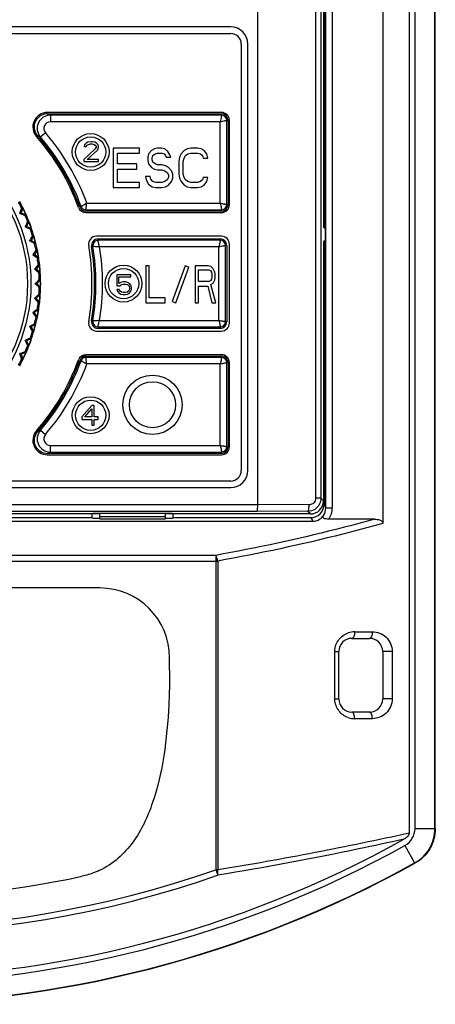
# Model space of a CAD drawing. Header units: millimetres. Extents: x 1117 to 38156, y -1945 to 7303.
# Tile 774 of 831: x 29228 to 29260, y 5699 to 5774. Entities that reach past the tile are written whole.
import ezdxf

# ---------------------------------------------------------------- set-up
doc = ezdxf.new("R2010")
doc.units = ezdxf.units.MM

msp = doc.modelspace()

# ---------------------------------------------------------------- linework, layer by layer
at = {"color": 7, "linetype": 'Continuous'}
for p, q in [((29258.066, 5841.909), (29258.066, 5712.051)), ((29256.078, 5841.756), (29256.078, 5735.586)), ((29258.522, 5712.414), (29258.522, 5841.642)), ((29260.04, 5712.414), (29260.04, 5841.642)), ((29260.066, 5712.398), (29260.066, 5841.663)), ((29246.566, 5737.013), (29246.566, 5821.397)), ((29250.97, 5820.365), (29250.97, 5737.498)), ((29251.372, 5820.365), (29251.372, 5737.496)), ((29251.738, 5736.76), (29251.738, 5820.387)), ((29252.238, 5736.76), (29252.238, 5820.387)), ((29251.566, 5804.053), (29251.566, 5758.053)), ((29251.606, 5804.053), (29251.606, 5758.053)), ((29244.516, 5773.303), (29189.616, 5773.303)), ((29189.616, 5772.803), (29244.516, 5772.803)), ((29245.316, 5772.003), (29245.316, 5739.603)), ((29245.816, 5739.603), (29245.816, 5772.003)), ((29243.816, 5766.803), (29230.571, 5766.803)), ((29230.571, 5766.703), (29243.816, 5766.703)), ((29243.816, 5766.599), (29230.801, 5766.599)), ((29230.801, 5766.599), (29230.801, 5766.099)), ((29243.816, 5766.599), (29243.816, 5766.703)), ((29243.711, 5766.099), (29230.801, 5766.099)), ((29243.711, 5759.908), (29243.711, 5766.099)), ((29244.211, 5766.203), (29244.316, 5766.203)), ((29244.211, 5759.803), (29244.211, 5766.203)), ((29244.316, 5766.203), (29244.316, 5759.803)), ((29244.416, 5759.803), (29244.416, 5766.203)), ((29230.043, 5764.947), (29230.422, 5765.273)), ((29233.409, 5764.35), (29233.377, 5764.222)), ((29233.377, 5764.222), (29233.534, 5764.222)), ((29233.534, 5764.478), (29233.409, 5764.35)), ((29233.659, 5764.542), (29233.534, 5764.478)), ((29233.534, 5764.222), (29233.596, 5764.318)), ((29233.596, 5764.318), (29233.69, 5764.382)), ((29233.877, 5764.573), (29233.659, 5764.542)), ((29233.69, 5764.382), (29233.846, 5764.414)), ((29233.846, 5764.414), (29233.971, 5764.414)), ((29234.002, 5764.573), (29233.877, 5764.573)), ((29233.971, 5764.414), (29234.127, 5764.382)), ((29234.19, 5764.542), (29234.002, 5764.573)), ((29234.127, 5764.382), (29234.221, 5764.318)), ((29234.315, 5764.478), (29234.19, 5764.542)), ((29234.221, 5764.318), (29234.284, 5764.222)), ((29234.284, 5764.159), (29234.221, 5764.031)), ((29234.284, 5764.222), (29234.284, 5764.159)), ((29234.44, 5764.35), (29234.315, 5764.478)), ((29234.471, 5764.222), (29234.44, 5764.35)), ((29234.44, 5764.031), (29234.471, 5764.159)), ((29234.471, 5764.159), (29234.471, 5764.222)), ((29237.591, 5764.103), (29235.566, 5764.103)), ((29235.566, 5764.103), (29235.566, 5761.103)), ((29237.591, 5763.72), (29237.591, 5764.103)), ((29238.941, 5764.103), (29238.716, 5764.04)), ((29239.222, 5764.103), (29238.941, 5764.103)), ((29239.504, 5764.04), (29239.222, 5764.103)), ((29241.472, 5764.103), (29241.191, 5764.04)), ((29241.979, 5764.103), (29241.472, 5764.103)), ((29242.26, 5764.04), (29241.979, 5764.103)), ((29234.221, 5764.031), (29233.346, 5763.233)), ((29233.596, 5763.233), (29234.377, 5763.935)), ((29234.377, 5763.935), (29234.44, 5764.031)), ((29235.904, 5763.72), (29237.591, 5763.72)), ((29235.904, 5762.891), (29235.904, 5763.72)), ((29238.266, 5763.657), (29238.21, 5763.401)), ((29238.21, 5763.401), (29238.21, 5763.146)), ((29238.491, 5763.912), (29238.266, 5763.657)), ((29238.716, 5764.04), (29238.491, 5763.912)), ((29238.547, 5763.337), (29238.604, 5763.529)), ((29238.604, 5763.529), (29238.772, 5763.657)), ((29238.772, 5763.657), (29238.941, 5763.72)), ((29238.941, 5763.72), (29239.279, 5763.72)), ((29239.279, 5763.72), (29239.447, 5763.657)), ((29239.447, 5763.657), (29239.56, 5763.529)), ((29239.729, 5763.848), (29239.504, 5764.04)), ((29239.56, 5763.529), (29239.616, 5763.401)), ((29239.616, 5763.401), (29239.954, 5763.401)), ((29239.897, 5763.593), (29239.729, 5763.848)), ((29239.954, 5763.401), (29239.897, 5763.593)), ((29240.629, 5763.401), (29240.572, 5763.082)), ((29240.741, 5763.657), (29240.629, 5763.401)), ((29240.966, 5763.912), (29240.741, 5763.657)), ((29241.191, 5764.04), (29240.966, 5763.912)), ((29240.966, 5763.337), (29241.079, 5763.529)), ((29241.079, 5763.529), (29241.247, 5763.657)), ((29241.247, 5763.657), (29241.472, 5763.72)), ((29241.472, 5763.72), (29241.979, 5763.72)), ((29241.979, 5763.72), (29242.204, 5763.657)), ((29242.204, 5763.657), (29242.372, 5763.529)), ((29242.485, 5763.912), (29242.26, 5764.04)), ((29242.372, 5763.529), (29242.429, 5763.337)), ((29242.71, 5763.657), (29242.485, 5763.912)), ((29242.766, 5763.337), (29242.71, 5763.657)), ((29233.346, 5763.233), (29233.346, 5763.073)), ((29233.346, 5763.073), (29234.471, 5763.073)), ((29234.471, 5763.233), (29233.596, 5763.233)), ((29234.471, 5763.073), (29234.471, 5763.233)), ((29237.366, 5762.891), (29235.904, 5762.891)), ((29237.366, 5762.508), (29237.366, 5762.891)), ((29238.21, 5763.146), (29238.266, 5762.891)), ((29238.266, 5762.891), (29238.491, 5762.635)), ((29238.491, 5762.635), (29238.716, 5762.508)), ((29238.547, 5763.21), (29238.547, 5763.337)), ((29238.604, 5763.018), (29238.547, 5763.21)), ((29238.772, 5762.891), (29238.604, 5763.018)), ((29238.941, 5762.827), (29238.772, 5762.891)), ((29239.279, 5762.827), (29238.941, 5762.827)), ((29239.56, 5762.763), (29239.279, 5762.827)), ((29239.785, 5762.635), (29239.56, 5762.763)), ((29240.01, 5762.38), (29239.785, 5762.635)), ((29240.572, 5763.082), (29240.572, 5762.125)), ((29240.91, 5763.082), (29240.966, 5763.337)), ((29240.91, 5762.125), (29240.91, 5763.082)), ((29242.429, 5763.337), (29242.766, 5763.337)), ((29235.904, 5762.508), (29237.366, 5762.508)), ((29235.904, 5761.486), (29235.904, 5762.508)), ((29238.379, 5761.933), (29238.041, 5761.933)), ((29238.041, 5761.933), (29238.097, 5761.678)), ((29238.435, 5761.742), (29238.379, 5761.933)), ((29238.716, 5762.508), (29238.941, 5762.444)), ((29238.941, 5762.444), (29239.279, 5762.444)), ((29239.279, 5762.444), (29239.504, 5762.38)), ((29239.504, 5762.38), (29239.672, 5762.252)), ((29239.672, 5762.252), (29239.785, 5762.061)), ((29239.785, 5761.869), (29239.672, 5761.678)), ((29239.785, 5762.061), (29239.785, 5761.869)), ((29240.122, 5762.125), (29240.01, 5762.38)), ((29240.122, 5761.806), (29240.122, 5762.125)), ((29240.572, 5762.125), (29240.629, 5761.806)), ((29240.966, 5761.869), (29240.91, 5762.125)), ((29241.079, 5761.678), (29240.966, 5761.869)), ((29242.429, 5761.869), (29242.372, 5761.678)), ((29242.766, 5761.869), (29242.429, 5761.869)), ((29242.71, 5761.55), (29242.766, 5761.869)), ((29235.566, 5761.103), (29237.591, 5761.103)), ((29237.591, 5761.486), (29235.904, 5761.486)), ((29237.591, 5761.103), (29237.591, 5761.486)), ((29238.097, 5761.678), (29238.266, 5761.359)), ((29238.266, 5761.359), (29238.547, 5761.167)), ((29238.604, 5761.55), (29238.435, 5761.742)), ((29238.547, 5761.167), (29238.829, 5761.103)), ((29238.829, 5761.486), (29238.604, 5761.55)), ((29239.279, 5761.486), (29238.829, 5761.486)), ((29238.829, 5761.103), (29239.279, 5761.103)), ((29239.504, 5761.55), (29239.279, 5761.486)), ((29239.279, 5761.103), (29239.56, 5761.167)), ((29239.672, 5761.678), (29239.504, 5761.55)), ((29239.56, 5761.167), (29239.785, 5761.295)), ((29239.785, 5761.295), (29240.01, 5761.55)), ((29240.01, 5761.55), (29240.122, 5761.806)), ((29240.629, 5761.806), (29240.741, 5761.55)), ((29240.741, 5761.55), (29240.966, 5761.295)), ((29240.966, 5761.295), (29241.191, 5761.167)), ((29241.247, 5761.55), (29241.079, 5761.678)), ((29241.191, 5761.167), (29241.472, 5761.103)), ((29241.472, 5761.486), (29241.247, 5761.55)), ((29241.979, 5761.486), (29241.472, 5761.486)), ((29241.472, 5761.103), (29241.979, 5761.103)), ((29242.204, 5761.55), (29241.979, 5761.486)), ((29241.979, 5761.103), (29242.26, 5761.167)), ((29242.372, 5761.678), (29242.204, 5761.55)), ((29242.26, 5761.167), (29242.485, 5761.295)), ((29242.485, 5761.295), (29242.71, 5761.55)), ((29233.134, 5759.668), (29233.036, 5759.632)), ((29233.58, 5759.908), (29243.711, 5759.908)), ((29244.211, 5759.803), (29244.316, 5759.803)), ((29228.575, 5759.17), (29228.472, 5759.122)), ((29228.719, 5759.566), (29228.575, 5759.17)), ((29228.575, 5759.17), (29228.971, 5759.026)), ((29228.719, 5759.566), (29228.627, 5759.523)), ((29228.879, 5758.983), (29228.971, 5759.026)), ((29233.505, 5759.408), (29243.816, 5759.408)), ((29233.505, 5759.408), (29233.505, 5759.303)), ((29243.816, 5759.303), (29233.505, 5759.303)), ((29233.505, 5759.203), (29243.816, 5759.203)), ((29243.816, 5759.408), (29243.816, 5759.303)), ((29228.999, 5758.146), (29228.892, 5758.108)), ((29229.177, 5758.529), (29228.999, 5758.146)), ((29229.381, 5757.968), (29228.999, 5758.146)), ((29229.177, 5758.529), (29229.081, 5758.494)), ((29229.285, 5757.934), (29229.381, 5757.968)), ((29229.543, 5757.455), (29229.332, 5757.09)), ((29229.543, 5757.455), (29229.445, 5757.429)), ((29243.816, 5757.403), (29234.307, 5757.403)), ((29251.606, 5758.053), (29251.722, 5758.053)), ((29251.692, 5758.053), (29251.692, 5757.053)), ((29229.332, 5757.09), (29229.222, 5757.061)), ((29229.697, 5756.879), (29229.332, 5757.09)), ((29229.599, 5756.853), (29229.697, 5756.879)), ((29234.036, 5756.638), (29233.932, 5756.621)), ((29234.426, 5757.203), (29243.716, 5757.203)), ((29234.426, 5757.099), (29234.426, 5757.203)), ((29243.716, 5757.099), (29234.426, 5757.099)), ((29243.716, 5757.099), (29243.716, 5757.203)), ((29244.111, 5756.703), (29244.216, 5756.703)), ((29244.111, 5750.903), (29244.111, 5756.703)), ((29244.216, 5756.703), (29244.216, 5750.903)), ((29244.416, 5750.803), (29244.416, 5756.803)), ((29251.566, 5757.053), (29251.566, 5737.303)), ((29251.606, 5757.053), (29251.722, 5757.053)), ((29251.606, 5757.053), (29251.606, 5737.024)), ((29229.571, 5756.008), (29229.46, 5755.989)), ((29229.813, 5756.354), (29229.571, 5756.008)), ((29229.917, 5755.767), (29229.571, 5756.008)), ((29229.813, 5756.354), (29229.713, 5756.336)), ((29243.611, 5756.599), (29234.549, 5756.599)), ((29243.611, 5751.008), (29243.611, 5756.599)), ((29229.987, 5755.233), (29229.716, 5754.91)), ((29229.817, 5755.749), (29229.917, 5755.767)), ((29229.987, 5755.233), (29229.886, 5755.224)), ((29238.311, 5755.153), (29238.066, 5755.153)), ((29238.066, 5755.153), (29238.066, 5752.353)), ((29238.311, 5752.711), (29238.311, 5755.153)), ((29241.048, 5755.153), (29240.066, 5752.456)), ((29241.33, 5755.051), (29241.048, 5755.153)), ((29242.803, 5755.153), (29241.823, 5755.153)), ((29241.823, 5755.153), (29241.823, 5752.353)), ((29243.007, 5755.094), (29242.803, 5755.153)), ((29229.716, 5754.91), (29229.603, 5754.9)), ((29230.039, 5754.639), (29229.716, 5754.91)), ((29229.938, 5754.63), (29230.039, 5754.639)), ((29236.919, 5754.473), (29235.856, 5754.473)), ((29235.856, 5754.473), (29235.856, 5753.644)), ((29236.919, 5754.314), (29236.919, 5754.473)), ((29240.348, 5752.353), (29241.33, 5755.051)), ((29242.068, 5754.856), (29242.844, 5754.856)), ((29242.068, 5753.962), (29242.068, 5754.856)), ((29242.844, 5754.856), (29242.966, 5754.796)), ((29242.966, 5754.796), (29243.048, 5754.677)), ((29243.17, 5754.915), (29243.007, 5755.094)), ((29243.048, 5754.677), (29243.089, 5754.498)), ((29243.089, 5754.498), (29243.089, 5754.319)), ((29243.293, 5754.677), (29243.17, 5754.915)), ((29243.334, 5754.498), (29243.293, 5754.677)), ((29243.334, 5754.26), (29243.334, 5754.498)), ((29229.764, 5753.803), (29229.651, 5753.803)), ((29230.063, 5754.102), (29229.764, 5753.803)), ((29230.063, 5753.505), (29229.764, 5753.803)), ((29230.063, 5754.102), (29229.961, 5754.102)), ((29235.856, 5753.644), (29236.075, 5753.644)), ((29236.012, 5754.314), (29236.919, 5754.314)), ((29236.012, 5753.803), (29236.012, 5754.314)), ((29236.169, 5753.899), (29236.012, 5753.803)), ((29236.075, 5753.644), (29236.2, 5753.739)), ((29236.325, 5753.931), (29236.169, 5753.899)), ((29236.2, 5753.739), (29236.325, 5753.771)), ((29236.512, 5753.931), (29236.325, 5753.931)), ((29236.325, 5753.771), (29236.512, 5753.771)), ((29236.669, 5753.899), (29236.512, 5753.931)), ((29236.512, 5753.771), (29236.637, 5753.739)), ((29236.637, 5753.739), (29236.731, 5753.676)), ((29236.825, 5753.803), (29236.669, 5753.899)), ((29236.731, 5753.676), (29236.794, 5753.58)), ((29236.919, 5753.676), (29236.825, 5753.803)), ((29236.981, 5753.516), (29236.919, 5753.676)), ((29242.844, 5753.962), (29242.068, 5753.962)), ((29242.966, 5754.022), (29242.844, 5753.962)), ((29243.048, 5754.141), (29242.966, 5754.022)), ((29243.007, 5753.724), (29243.17, 5753.843)), ((29243.374, 5752.353), (29243.007, 5753.724)), ((29243.089, 5754.319), (29243.048, 5754.141)), ((29243.17, 5753.843), (29243.293, 5754.081)), ((29243.293, 5754.081), (29243.334, 5754.26)), ((29230.039, 5752.968), (29229.716, 5752.697)), ((29230.039, 5752.968), (29229.938, 5752.977)), ((29229.961, 5753.505), (29230.063, 5753.505)), ((29236.044, 5753.356), (29235.856, 5753.356)), ((29235.856, 5753.356), (29235.919, 5753.229)), ((29235.919, 5753.229), (29236.012, 5753.101)), ((29236.012, 5753.101), (29236.169, 5753.005)), ((29236.106, 5753.229), (29236.044, 5753.356)), ((29236.2, 5753.165), (29236.106, 5753.229)), ((29236.169, 5753.005), (29236.325, 5752.973)), ((29236.325, 5753.133), (29236.2, 5753.165)), ((29236.512, 5753.133), (29236.325, 5753.133)), ((29236.325, 5752.973), (29236.512, 5752.973)), ((29236.637, 5753.165), (29236.512, 5753.133)), ((29236.512, 5752.973), (29236.669, 5753.005)), ((29236.731, 5753.229), (29236.637, 5753.165)), ((29236.669, 5753.005), (29236.825, 5753.101)), ((29236.794, 5753.324), (29236.731, 5753.229)), ((29236.794, 5753.58), (29236.825, 5753.484)), ((29236.825, 5753.42), (29236.794, 5753.324)), ((29236.825, 5753.484), (29236.825, 5753.42)), ((29236.825, 5753.101), (29236.919, 5753.229)), ((29236.919, 5753.229), (29236.981, 5753.388)), ((29236.981, 5753.388), (29236.981, 5753.516)), ((29242.068, 5753.604), (29242.762, 5753.604)), ((29242.068, 5752.353), (29242.068, 5753.604)), ((29242.762, 5753.604), (29243.089, 5752.353)), ((29229.716, 5752.697), (29229.603, 5752.707)), ((29229.987, 5752.374), (29229.716, 5752.697)), ((29229.886, 5752.382), (29229.987, 5752.374)), ((29238.066, 5752.353), (29239.536, 5752.353)), ((29239.536, 5752.711), (29238.311, 5752.711)), ((29239.536, 5752.353), (29239.536, 5752.711)), ((29240.066, 5752.456), (29240.348, 5752.353)), ((29241.823, 5752.353), (29242.068, 5752.353)), ((29243.089, 5752.353), (29243.374, 5752.353)), ((29229.571, 5751.598), (29229.46, 5751.618)), ((29229.917, 5751.84), (29229.571, 5751.598)), ((29229.813, 5751.253), (29229.571, 5751.598)), ((29229.917, 5751.84), (29229.817, 5751.858)), ((29229.697, 5750.728), (29229.332, 5750.517)), ((29229.697, 5750.728), (29229.599, 5750.754)), ((29229.713, 5751.271), (29229.813, 5751.253)), ((29234.036, 5750.969), (29233.932, 5750.986)), ((29234.55, 5751.008), (29243.611, 5751.008)), ((29244.111, 5750.903), (29244.216, 5750.903)), ((29229.332, 5750.517), (29229.222, 5750.546)), ((29229.332, 5750.517), (29229.543, 5750.152)), ((29229.445, 5750.178), (29229.543, 5750.152)), ((29234.307, 5750.203), (29243.816, 5750.203)), ((29234.426, 5750.508), (29243.716, 5750.508)), ((29234.426, 5750.508), (29234.426, 5750.403)), ((29243.716, 5750.403), (29234.426, 5750.403)), ((29243.716, 5750.508), (29243.716, 5750.403)), ((29228.999, 5749.46), (29228.892, 5749.499)), ((29229.381, 5749.639), (29228.999, 5749.46)), ((29228.999, 5749.46), (29229.177, 5749.078)), ((29229.381, 5749.639), (29229.285, 5749.673)), ((29228.575, 5748.437), (29228.472, 5748.485)), ((29228.971, 5748.581), (29228.575, 5748.437)), ((29228.575, 5748.437), (29228.719, 5748.041)), ((29228.971, 5748.581), (29228.879, 5748.624)), ((29229.081, 5749.113), (29229.177, 5749.078)), ((29243.816, 5748.403), (29233.505, 5748.403)), ((29228.627, 5748.083), (29228.719, 5748.041)), ((29233.036, 5747.975), (29233.134, 5747.939)), ((29233.505, 5748.303), (29243.816, 5748.303)), ((29233.505, 5748.303), (29233.505, 5748.199)), ((29243.816, 5748.199), (29233.505, 5748.199)), ((29243.711, 5747.699), (29233.58, 5747.699)), ((29243.711, 5741.508), (29243.711, 5747.699)), ((29243.816, 5748.303), (29243.816, 5748.199)), ((29244.316, 5747.803), (29244.211, 5747.803)), ((29244.211, 5741.403), (29244.211, 5747.803)), ((29244.316, 5747.803), (29244.316, 5741.403)), ((29244.416, 5741.403), (29244.416, 5747.803)), ((29233.946, 5744.543), (29233.196, 5743.682)), ((29233.415, 5743.682), (29233.946, 5744.288)), ((29234.134, 5744.543), (29233.946, 5744.543)), ((29233.946, 5744.288), (29233.946, 5743.682)), ((29234.134, 5743.682), (29234.134, 5744.543)), ((29233.196, 5743.682), (29233.196, 5743.49)), ((29233.196, 5743.49), (29233.946, 5743.49)), ((29233.946, 5743.682), (29233.415, 5743.682)), ((29233.946, 5743.49), (29233.946, 5743.043)), ((29234.446, 5743.682), (29234.134, 5743.682)), ((29234.134, 5743.49), (29234.446, 5743.49)), ((29234.134, 5743.043), (29234.134, 5743.49)), ((29234.446, 5743.49), (29234.446, 5743.682)), ((29230.043, 5742.66), (29230.422, 5742.334)), ((29233.946, 5743.043), (29234.134, 5743.043)), ((29243.816, 5740.903), (29230.571, 5740.903)), ((29230.801, 5741.508), (29243.711, 5741.508)), ((29230.801, 5741.008), (29230.801, 5741.508)), ((29230.801, 5741.008), (29243.816, 5741.008)), ((29243.816, 5740.903), (29243.816, 5741.008)), ((29244.316, 5741.403), (29244.211, 5741.403)), ((29230.571, 5740.803), (29243.816, 5740.803)), ((29244.516, 5738.803), (29189.616, 5738.803)), ((29189.616, 5738.303), (29244.516, 5738.303)), ((29251.372, 5737.498), (29250.97, 5737.498)), ((29251.566, 5737.303), (29251.372, 5737.498)), ((29187.566, 5737.013), (29246.566, 5737.013)), ((29187.616, 5736.513), (29246.517, 5736.513)), ((29250.37, 5736.5), (29246.517, 5736.513)), ((29250.468, 5737), (29246.566, 5737.013)), ((29250.566, 5736.303), (29250.37, 5736.5)), ((29251.606, 5737.024), (29251.738, 5736.76)), ((29251.738, 5736.76), (29252.238, 5736.76)), ((29183.388, 5735.747), (29250.745, 5735.747)), ((29234.566, 5736.303), (29199.566, 5736.303)), ((29200.139, 5736.024), (29233.993, 5736.024)), ((29233.993, 5736.024), (29233.993, 5736.303)), ((29233.993, 5736.024), (29234.066, 5735.951)), ((29240.066, 5736.33), (29234.066, 5736.33)), ((29234.066, 5736.303), (29234.066, 5736.33)), ((29234.566, 5735.951), (29234.066, 5735.951)), ((29234.566, 5735.928), (29234.566, 5736.33)), ((29234.566, 5736.103), (29239.566, 5736.103)), ((29234.566, 5735.928), (29239.566, 5735.928)), ((29239.566, 5735.928), (29239.566, 5736.33)), ((29250.566, 5736.303), (29239.566, 5736.303)), ((29240.066, 5735.951), (29239.566, 5735.951)), ((29240.066, 5736.303), (29240.066, 5736.33)), ((29240.139, 5736.024), (29240.066, 5735.951)), ((29240.139, 5736.024), (29240.139, 5736.303)), ((29240.139, 5736.024), (29250.606, 5736.024)), ((29250.606, 5736.024), (29250.745, 5735.747)), ((29255.447, 5735.903), (29251.969, 5735.903)), ((29190.604, 5732.728), (29243.528, 5732.728)), ((29243.377, 5733.161), (29190.754, 5733.161)), ((29243.38, 5733.161), (29243.38, 5709.268)), ((29243.528, 5732.728), (29243.528, 5709.273)), ((29234.566, 5730.68), (29199.566, 5730.68)), ((29253.73, 5726.853), (29255.066, 5726.853)), ((29253.938, 5727.353), (29255.281, 5727.353)), ((29239.866, 5724.427), (29239.866, 5725.38)), ((29252.429, 5725.853), (29252.73, 5725.853)), ((29252.429, 5722.253), (29252.429, 5725.853)), ((29252.73, 5722.253), (29252.73, 5725.853)), ((29256.789, 5725.853), (29256.066, 5725.853)), ((29256.066, 5725.853), (29256.066, 5722.253)), ((29256.789, 5725.853), (29256.789, 5722.253)), ((29252.429, 5722.253), (29252.73, 5722.253)), ((29256.789, 5722.253), (29256.066, 5722.253)), ((29255.066, 5721.253), (29253.73, 5721.253)), ((29255.281, 5720.753), (29253.938, 5720.753)), ((29258.522, 5712.414), (29260.04, 5712.414)), ((29260.04, 5712.414), (29260.066, 5712.398)), ((29257.759, 5711.117), (29258.494, 5709.79)), ((29258.494, 5709.79), (29258.521, 5709.775)), ((29243.528, 5709.272), (29243.38, 5709.272)), ((29243.38, 5709.272), (29243.522, 5708.864))]:
    msp.add_line(p, q, dxfattribs=at)
for centre, radius in [((29217.066, 5753.803), 12.258), ((29217.066, 5753.803), 12), ((29233.866, 5763.803), 1.4), ((29233.866, 5763.803), 1.15), ((29236.366, 5753.803), 1.4), ((29236.366, 5753.803), 1.15), ((29238.566, 5744.603), 2.25), ((29238.566, 5744.603), 1.75), ((29233.866, 5743.803), 1.4), ((29233.866, 5743.803), 1.15)]:
    msp.add_circle(centre, radius, dxfattribs=at)
for centre, radius, start, end in [((29244.516, 5772.003), 1.3, 0, 90), ((29244.516, 5772.003), 0.8, 0, 90), ((29230.571, 5765.703), 1.1, 90, 221.38467), ((29230.571, 5765.704), 1, 89.97331, 221.41243), ((29230.802, 5765.599), 1, 90.01817, 220.63675), ((29214.186, 5730.427), 39.805, 65.32792, 65.69211), ((29243.816, 5766.203), 0.6, 0, 90), ((29243.816, 5766.203), 0.5, 0, 90), ((29243.816, 5766.203), 0.395, 0, 90), ((29230.801, 5765.599), 0.5, 89.97969, 220.66797), ((29217.066, 5753.803), 16.9, 20.05104, 41.38467), ((29214.793, 5729.735), 38.372, 66.58395, 66.94449), ((29217.066, 5753.803), 17, 20.05104, 41.38574), ((29217.066, 5753.803), 17.105, 20.05104, 40.65494), ((29217.066, 5753.803), 17.605, 20.28862, 40.65526), ((29217.066, 5753.803), 12.898, 26.32497, 28.67503), ((29217.066, 5753.803), 13, 21.31473, 28.68527), ((29233.505, 5759.803), 0.5, 200.05104, 270), ((29233.505, 5759.803), 0.395, 200.05104, 270), ((29243.816, 5759.803), 0.6, 270, 0), ((29243.816, 5759.803), 0.5, 270, 0), ((29243.816, 5759.803), 0.395, 270, 0), ((29217.066, 5753.803), 12.983, 23.67957, 26.31933), ((29217.066, 5753.803), 12.898, 21.32497, 23.67503), ((29233.505, 5759.803), 0.6, 200.05104, 270), ((29217.066, 5753.803), 12.983, 18.69834, 21.15769), ((29217.066, 5753.803), 13, 18.6934, 21.30985), ((29217.066, 5753.803), 12.898, 16.32497, 18.67503), ((29217.066, 5753.803), 13, 11.31473, 18.68527), ((29217.066, 5753.803), 12.983, 13.67894, 16.32304), ((29234.307, 5756.803), 0.6, 90, 189.87089), ((29243.816, 5756.803), 0.6, 0, 90), ((29217.066, 5753.803), 12.898, 11.32497, 13.67503), ((29217.066, 5753.803), 16.9, 350.12911, 9.87089), ((29234.426, 5756.703), 0.5, 90, 189.48403), ((29217.066, 5753.803), 17.1, 350.51597, 9.48403), ((29234.426, 5756.703), 0.395, 90, 189.48403), ((29217.066, 5753.803), 17.205, 350.51597, 9.48403), ((29243.716, 5756.703), 0.5, 0, 90), ((29243.716, 5756.703), 0.395, 0, 90), ((29217.066, 5753.803), 12.983, 8.69778, 11.15441), ((29217.066, 5753.803), 13, 8.69284, 11.30762), ((29217.066, 5753.803), 17.705, 350.91673, 9.08389), ((29217.066, 5753.803), 12.898, 6.32497, 8.67503), ((29217.066, 5753.803), 13, 3.70072, 8.68527), ((29217.066, 5753.803), 12.983, 3.69895, 6.33198), ((29217.066, 5753.803), 12.898, 1.32497, 3.67503), ((29217.066, 5753.803), 13, 356.31473, 3.68527), ((29217.066, 5753.803), 12.983, 358.6827, 1.16825), ((29217.066, 5753.803), 13, 351.31473, 356.29927), ((29217.066, 5753.803), 12.898, 356.32497, 358.67503), ((29217.066, 5753.803), 12.983, 353.66801, 356.30104), ((29217.066, 5753.803), 12.898, 351.32497, 353.67503), ((29217.066, 5753.803), 12.983, 348.69733, 351.15489), ((29217.066, 5753.803), 13, 348.69237, 351.30716), ((29217.066, 5753.803), 13, 341.31473, 348.68527), ((29217.066, 5753.803), 12.983, 343.67695, 346.32105), ((29217.066, 5753.803), 12.898, 346.32497, 348.67503), ((29234.307, 5750.803), 0.6, 170.12911, 270), ((29234.426, 5750.903), 0.5, 170.51597, 270), ((29234.426, 5750.903), 0.395, 170.51597, 270), ((29243.716, 5750.903), 0.5, 270, 0), ((29243.716, 5750.903), 0.395, 270, 0), ((29243.816, 5750.803), 0.6, 270, 0), ((29217.066, 5753.803), 12.898, 341.32497, 343.67503), ((29217.066, 5753.803), 12.983, 338.69509, 341.15307), ((29217.066, 5753.803), 13, 338.69014, 341.30659), ((29217.066, 5753.803), 13, 331.31473, 338.68527), ((29217.066, 5753.803), 12.983, 333.68066, 336.32043), ((29217.066, 5753.803), 12.898, 336.32497, 338.67503), ((29233.505, 5747.803), 0.6, 90, 159.94896), ((29243.816, 5747.803), 0.6, 0, 90), ((29217.066, 5753.803), 12.898, 331.32497, 333.67503), ((29217.066, 5753.803), 16.9, 318.61533, 339.94896), ((29217.066, 5753.803), 17, 318.61426, 339.94896), ((29217.066, 5753.803), 17.105, 319.34505, 339.94896), ((29217.066, 5753.803), 17.605, 319.34471, 339.71151), ((29233.505, 5747.803), 0.5, 90, 159.94896), ((29233.505, 5747.803), 0.395, 90, 159.94896), ((29243.816, 5747.803), 0.5, 0, 90), ((29243.816, 5747.803), 0.395, 0, 90), ((29230.571, 5741.903), 1.1, 138.61533, 270), ((29230.571, 5741.903), 1, 138.58757, 270.02669), ((29230.802, 5742.008), 1, 139.36325, 269.98183), ((29214.737, 5778.004), 38.516, 293.05583, 293.41503), ((29230.801, 5742.008), 0.5, 139.33291, 270.0204), ((29214.268, 5776.998), 39.606, 294.30722, 294.67324), ((29243.816, 5741.403), 0.6, 270, 0), ((29243.816, 5741.403), 0.5, 270, 0), ((29243.816, 5741.403), 0.395, 270, 0), ((29244.516, 5739.603), 1.3, 270, 0), ((29244.516, 5739.603), 0.8, 270, 0), ((29250.737, 5736.76), 1.5, 325.17481, 359.99806), ((29234.566, 5725.38), 5.3, 0, 90), ((29253.73, 5725.853), 1, 90, 180), ((29253.939, 5725.825), 1.528, 90.07434, 108.85741), ((29255.066, 5725.853), 1, 0, 90), ((29253.895, 5725.853), 1.466, 178.23131, 179.98421), ((29253.898, 5722.254), 1.469, 180.00954, 181.74698), ((29253.73, 5722.253), 1, 180, 270), ((29255.066, 5722.253), 1, 270, 0), ((29253.939, 5722.28), 1.527, 251.08088, 269.9323), ((29217.066, 5784.556), 83.959, 241.00902, 298.99098), ((29217.066, 5784.556), 83.503, 240.90464, 299.09536), ((29217.066, 5784.556), 85.503, 240.9983, 299.0017), ((29217.066, 5784.556), 85.477, 241.00902, 298.99098), ((29217.066, 5784.556), 80.183, 250.73347, 289.26365), ((29217.066, 5784.556), 79.75, 250.73516, 289.26463), ((29217.066, 5784.556), 77.477, 257.98255, 282.01745)]:
    msp.add_arc(centre, radius, start, end, dxfattribs=at)
for centre, major_axis, ratio, start_param, end_param in [((29250.566, 5737.304), (-0.707, 0.707), 0.999695, 2.356347, 3.926839), ((29250.606, 5737.024), (0.447, -0.895), 0.99981, 5.819644, 7.390288), ((29250.566, 5737.304), (0.707, -0.707), 0.999695, -0.157039, 0.471129), ((29250.566, 5737.304), (0.707, -0.707), 0.999695, -0.785246, -0.471129)]:
    msp.add_ellipse(centre, major_axis=major_axis, ratio=ratio, start_param=start_param, end_param=end_param, dxfattribs=at)
for points, knots in [([(29243.816, 5766.599), (29243.816, 5766.595), (29243.814, 5766.581), (29243.81, 5766.551), (29243.802, 5766.504), (29243.791, 5766.442), (29243.777, 5766.367), (29243.752, 5766.251), (29243.73, 5766.16), (29243.711, 5766.099)], [0, 0, 0, 0, 0.022317, 0.081844, 0.176208, 0.301587, 0.452932, 0.624181, 1, 1, 1, 1]), ([(29243.711, 5766.099), (29243.773, 5766.117), (29243.889, 5766.145), (29244.026, 5766.173), (29244.117, 5766.189), (29244.164, 5766.197), (29244.194, 5766.201), (29244.207, 5766.203), (29244.211, 5766.203)], [0, 0, 0, 0, 0.375828, 0.698411, 0.823801, 0.918165, 0.977677, 1, 1, 1, 1]), ([(29233.579, 5759.908), (29233.525, 5759.875), (29233.422, 5759.816), (29233.3, 5759.75), (29233.219, 5759.709), (29233.177, 5759.688), (29233.15, 5759.676), (29233.138, 5759.669), (29233.134, 5759.668)], [0, 0, 0, 0, 0.377312, 0.699761, 0.824674, 0.91856, 0.977761, 1, 1, 1, 1]), ([(29233.505, 5759.408), (29233.505, 5759.412), (29233.507, 5759.426), (29233.51, 5759.455), (29233.515, 5759.502), (29233.526, 5759.592), (29233.546, 5759.73), (29233.566, 5759.846), (29233.579, 5759.908)], [0, 0, 0, 0, 0.02224, 0.081451, 0.175349, 0.300268, 0.622712, 1, 1, 1, 1]), ([(29243.711, 5759.908), (29243.73, 5759.847), (29243.758, 5759.731), (29243.786, 5759.594), (29243.802, 5759.503), (29243.81, 5759.456), (29243.814, 5759.426), (29243.816, 5759.412), (29243.816, 5759.408)], [0, 0, 0, 0, 0.375828, 0.698411, 0.823801, 0.918165, 0.977677, 1, 1, 1, 1]), ([(29244.211, 5759.803), (29244.207, 5759.803), (29244.194, 5759.806), (29244.164, 5759.81), (29244.117, 5759.818), (29244.055, 5759.828), (29243.98, 5759.843), (29243.863, 5759.868), (29243.773, 5759.89), (29243.711, 5759.908)], [0, 0, 0, 0, 0.022317, 0.081844, 0.176208, 0.301587, 0.452932, 0.624181, 1, 1, 1, 1]), ([(29228.472, 5759.122), (29228.482, 5759.149), (29228.501, 5759.201), (29228.529, 5759.275), (29228.555, 5759.343), (29228.577, 5759.402), (29228.594, 5759.445), (29228.605, 5759.473), (29228.612, 5759.49), (29228.618, 5759.504), (29228.622, 5759.514), (29228.625, 5759.52), (29228.626, 5759.523), (29228.627, 5759.523)], [0, 0, 0, 0, 0.199481, 0.385367, 0.554329, 0.702459, 0.82537, 0.875938, 0.918501, 0.952563, 0.977679, 0.993532, 1, 1, 1, 1]), ([(29228.879, 5758.983), (29228.878, 5758.982), (29228.875, 5758.984), (29228.868, 5758.985), (29228.858, 5758.988), (29228.844, 5758.993), (29228.827, 5758.998), (29228.797, 5759.008), (29228.754, 5759.023), (29228.694, 5759.044), (29228.626, 5759.068), (29228.551, 5759.094), (29228.499, 5759.113), (29228.472, 5759.122)], [0, 0, 0, 0, 0.006467, 0.022314, 0.047417, 0.081484, 0.124046, 0.174615, 0.297555, 0.445709, 0.614672, 0.800566, 1, 1, 1, 1]), ([(29228.892, 5758.108), (29228.904, 5758.134), (29228.928, 5758.183), (29228.963, 5758.255), (29228.994, 5758.32), (29229.021, 5758.377), (29229.042, 5758.418), (29229.056, 5758.446), (29229.064, 5758.462), (29229.071, 5758.475), (29229.075, 5758.485), (29229.079, 5758.49), (29229.081, 5758.494), (29229.081, 5758.494)], [0, 0, 0, 0, 0.199481, 0.385367, 0.554329, 0.702459, 0.82537, 0.875938, 0.918501, 0.952563, 0.977679, 0.993532, 1, 1, 1, 1]), ([(29229.285, 5757.934), (29229.285, 5757.933), (29229.281, 5757.935), (29229.275, 5757.937), (29229.265, 5757.941), (29229.252, 5757.946), (29229.235, 5757.954), (29229.206, 5757.966), (29229.164, 5757.985), (29229.107, 5758.01), (29229.041, 5758.04), (29228.968, 5758.073), (29228.918, 5758.096), (29228.892, 5758.108)], [0, 0, 0, 0, 0.006467, 0.022314, 0.047417, 0.081484, 0.124046, 0.174615, 0.297555, 0.445709, 0.614672, 0.800566, 1, 1, 1, 1]), ([(29229.222, 5757.061), (29229.237, 5757.085), (29229.265, 5757.133), (29229.305, 5757.201), (29229.342, 5757.263), (29229.375, 5757.318), (29229.398, 5757.357), (29229.415, 5757.383), (29229.424, 5757.399), (29229.432, 5757.411), (29229.438, 5757.421), (29229.442, 5757.426), (29229.444, 5757.429), (29229.445, 5757.429)], [0, 0, 0, 0, 0.199481, 0.385367, 0.554329, 0.702459, 0.82537, 0.875938, 0.918501, 0.952563, 0.977679, 0.993532, 1, 1, 1, 1]), ([(29229.599, 5756.853), (29229.598, 5756.853), (29229.595, 5756.854), (29229.589, 5756.857), (29229.579, 5756.862), (29229.566, 5756.869), (29229.55, 5756.877), (29229.523, 5756.892), (29229.483, 5756.914), (29229.427, 5756.945), (29229.365, 5756.98), (29229.295, 5757.019), (29229.247, 5757.047), (29229.222, 5757.061)], [0, 0, 0, 0, 0.006467, 0.022314, 0.047417, 0.081484, 0.124046, 0.174615, 0.297555, 0.445709, 0.614672, 0.800566, 1, 1, 1, 1]), ([(29234.036, 5756.638), (29234.04, 5756.639), (29234.054, 5756.638), (29234.084, 5756.639), (29234.132, 5756.638), (29234.196, 5756.635), (29234.273, 5756.631), (29234.392, 5756.621), (29234.486, 5756.61), (29234.549, 5756.599)], [0, 0, 0, 0, 0.022378, 0.082099, 0.176784, 0.302499, 0.454031, 0.625197, 1, 1, 1, 1]), ([(29234.549, 5756.599), (29234.528, 5756.66), (29234.502, 5756.75), (29234.472, 5756.866), (29234.455, 5756.941), (29234.442, 5757.004), (29234.433, 5757.051), (29234.429, 5757.081), (29234.426, 5757.095), (29234.426, 5757.099)], [0, 0, 0, 0, 0.374733, 0.54588, 0.697414, 0.823133, 0.917847, 0.977626, 1, 1, 1, 1]), ([(29243.716, 5757.099), (29243.716, 5757.095), (29243.714, 5757.081), (29243.71, 5757.051), (29243.702, 5757.004), (29243.691, 5756.942), (29243.677, 5756.867), (29243.652, 5756.751), (29243.63, 5756.66), (29243.611, 5756.599)], [0, 0, 0, 0, 0.022317, 0.081844, 0.176208, 0.301587, 0.452932, 0.624181, 1, 1, 1, 1]), ([(29243.611, 5756.599), (29243.673, 5756.617), (29243.789, 5756.645), (29243.926, 5756.673), (29244.017, 5756.689), (29244.064, 5756.697), (29244.094, 5756.701), (29244.107, 5756.703), (29244.111, 5756.703)], [0, 0, 0, 0, 0.375828, 0.698411, 0.823801, 0.918165, 0.977677, 1, 1, 1, 1]), ([(29229.46, 5755.989), (29229.477, 5756.012), (29229.509, 5756.057), (29229.555, 5756.122), (29229.597, 5756.18), (29229.634, 5756.231), (29229.661, 5756.269), (29229.68, 5756.294), (29229.691, 5756.308), (29229.699, 5756.32), (29229.706, 5756.328), (29229.71, 5756.333), (29229.712, 5756.336), (29229.713, 5756.336)], [0, 0, 0, 0, 0.199481, 0.385367, 0.554329, 0.702459, 0.82537, 0.875938, 0.918501, 0.952563, 0.977679, 0.993532, 1, 1, 1, 1]), ([(29229.817, 5755.749), (29229.816, 5755.749), (29229.813, 5755.751), (29229.807, 5755.754), (29229.798, 5755.76), (29229.786, 5755.767), (29229.771, 5755.778), (29229.745, 5755.795), (29229.706, 5755.82), (29229.654, 5755.856), (29229.595, 5755.896), (29229.529, 5755.941), (29229.484, 5755.973), (29229.46, 5755.989)], [0, 0, 0, 0, 0.006467, 0.022314, 0.047417, 0.081484, 0.124046, 0.174615, 0.297555, 0.445709, 0.614672, 0.800566, 1, 1, 1, 1]), ([(29229.603, 5754.9), (29229.622, 5754.922), (29229.658, 5754.964), (29229.709, 5755.024), (29229.756, 5755.079), (29229.798, 5755.127), (29229.828, 5755.162), (29229.849, 5755.185), (29229.861, 5755.198), (29229.871, 5755.209), (29229.878, 5755.217), (29229.883, 5755.221), (29229.885, 5755.224), (29229.886, 5755.224)], [0, 0, 0, 0, 0.199481, 0.385367, 0.554329, 0.702459, 0.82537, 0.875938, 0.918501, 0.952563, 0.977679, 0.993532, 1, 1, 1, 1]), ([(29229.938, 5754.63), (29229.937, 5754.63), (29229.934, 5754.633), (29229.929, 5754.636), (29229.92, 5754.643), (29229.909, 5754.651), (29229.894, 5754.663), (29229.87, 5754.682), (29229.834, 5754.711), (29229.785, 5754.751), (29229.729, 5754.796), (29229.668, 5754.847), (29229.625, 5754.882), (29229.603, 5754.9)], [0, 0, 0, 0, 0.006467, 0.022314, 0.047417, 0.081484, 0.124046, 0.174615, 0.297555, 0.445709, 0.614672, 0.800566, 1, 1, 1, 1]), ([(29229.651, 5753.803), (29229.672, 5753.824), (29229.711, 5753.862), (29229.768, 5753.918), (29229.819, 5753.968), (29229.865, 5754.012), (29229.898, 5754.044), (29229.92, 5754.065), (29229.934, 5754.078), (29229.944, 5754.088), (29229.952, 5754.095), (29229.958, 5754.099), (29229.96, 5754.102), (29229.961, 5754.102)], [0, 0, 0, 0, 0.199481, 0.385367, 0.554329, 0.702459, 0.82537, 0.875938, 0.918501, 0.952563, 0.977679, 0.993532, 1, 1, 1, 1]), ([(29229.961, 5753.505), (29229.96, 5753.505), (29229.958, 5753.508), (29229.952, 5753.512), (29229.944, 5753.519), (29229.934, 5753.529), (29229.92, 5753.541), (29229.898, 5753.563), (29229.865, 5753.595), (29229.819, 5753.639), (29229.768, 5753.689), (29229.711, 5753.745), (29229.672, 5753.783), (29229.651, 5753.803)], [0, 0, 0, 0, 0.006467, 0.022314, 0.047417, 0.081484, 0.124046, 0.174615, 0.297555, 0.445709, 0.614672, 0.800566, 1, 1, 1, 1]), ([(29229.603, 5752.707), (29229.625, 5752.725), (29229.668, 5752.76), (29229.729, 5752.81), (29229.785, 5752.856), (29229.834, 5752.896), (29229.87, 5752.925), (29229.894, 5752.944), (29229.909, 5752.955), (29229.92, 5752.964), (29229.929, 5752.971), (29229.934, 5752.974), (29229.937, 5752.977), (29229.938, 5752.977)], [0, 0, 0, 0, 0.199481, 0.385367, 0.554329, 0.702459, 0.82537, 0.875938, 0.918501, 0.952563, 0.977679, 0.993532, 1, 1, 1, 1]), ([(29229.886, 5752.382), (29229.885, 5752.383), (29229.883, 5752.385), (29229.878, 5752.39), (29229.871, 5752.398), (29229.861, 5752.408), (29229.849, 5752.422), (29229.828, 5752.445), (29229.798, 5752.48), (29229.756, 5752.528), (29229.709, 5752.582), (29229.658, 5752.643), (29229.622, 5752.685), (29229.603, 5752.707)], [0, 0, 0, 0, 0.006467, 0.022314, 0.047417, 0.081484, 0.124046, 0.174615, 0.297555, 0.445709, 0.614672, 0.800566, 1, 1, 1, 1]), ([(29229.46, 5751.618), (29229.484, 5751.634), (29229.529, 5751.666), (29229.595, 5751.711), (29229.654, 5751.751), (29229.706, 5751.787), (29229.745, 5751.812), (29229.771, 5751.829), (29229.786, 5751.839), (29229.798, 5751.847), (29229.807, 5751.853), (29229.813, 5751.856), (29229.816, 5751.858), (29229.817, 5751.858)], [0, 0, 0, 0, 0.199481, 0.385367, 0.554329, 0.702459, 0.82537, 0.875938, 0.918501, 0.952563, 0.977679, 0.993532, 1, 1, 1, 1]), ([(29229.713, 5751.271), (29229.712, 5751.271), (29229.71, 5751.274), (29229.706, 5751.278), (29229.699, 5751.287), (29229.691, 5751.299), (29229.68, 5751.313), (29229.661, 5751.338), (29229.634, 5751.375), (29229.597, 5751.427), (29229.555, 5751.485), (29229.509, 5751.55), (29229.477, 5751.595), (29229.46, 5751.618)], [0, 0, 0, 0, 0.006467, 0.022314, 0.047417, 0.081484, 0.124046, 0.174615, 0.297555, 0.445709, 0.614672, 0.800566, 1, 1, 1, 1]), ([(29229.222, 5750.546), (29229.247, 5750.56), (29229.295, 5750.588), (29229.365, 5750.627), (29229.427, 5750.662), (29229.483, 5750.693), (29229.523, 5750.715), (29229.55, 5750.73), (29229.566, 5750.738), (29229.579, 5750.745), (29229.589, 5750.75), (29229.595, 5750.752), (29229.598, 5750.754), (29229.599, 5750.754)], [0, 0, 0, 0, 0.199481, 0.385367, 0.554329, 0.702459, 0.82537, 0.875938, 0.918501, 0.952563, 0.977679, 0.993532, 1, 1, 1, 1]), ([(29234.549, 5751.008), (29234.486, 5750.997), (29234.392, 5750.986), (29234.273, 5750.976), (29234.196, 5750.971), (29234.132, 5750.969), (29234.084, 5750.968), (29234.054, 5750.969), (29234.04, 5750.968), (29234.036, 5750.969)], [0, 0, 0, 0, 0.374803, 0.545969, 0.697501, 0.823216, 0.917901, 0.977622, 1, 1, 1, 1]), ([(29234.426, 5750.508), (29234.426, 5750.512), (29234.429, 5750.526), (29234.433, 5750.556), (29234.442, 5750.603), (29234.455, 5750.666), (29234.472, 5750.741), (29234.502, 5750.857), (29234.528, 5750.947), (29234.549, 5751.008)], [0, 0, 0, 0, 0.022374, 0.082153, 0.176867, 0.302586, 0.45412, 0.625267, 1, 1, 1, 1]), ([(29244.111, 5750.903), (29244.107, 5750.903), (29244.094, 5750.906), (29244.064, 5750.91), (29244.017, 5750.918), (29243.955, 5750.928), (29243.88, 5750.943), (29243.763, 5750.968), (29243.673, 5750.99), (29243.611, 5751.008)], [0, 0, 0, 0, 0.022317, 0.081844, 0.176208, 0.301587, 0.452932, 0.624181, 1, 1, 1, 1]), ([(29243.611, 5751.008), (29243.63, 5750.947), (29243.658, 5750.831), (29243.686, 5750.694), (29243.702, 5750.603), (29243.71, 5750.556), (29243.714, 5750.526), (29243.716, 5750.512), (29243.716, 5750.508)], [0, 0, 0, 0, 0.375828, 0.698411, 0.823801, 0.918165, 0.977677, 1, 1, 1, 1]), ([(29229.445, 5750.178), (29229.444, 5750.178), (29229.442, 5750.181), (29229.438, 5750.186), (29229.432, 5750.196), (29229.424, 5750.208), (29229.415, 5750.223), (29229.398, 5750.25), (29229.375, 5750.289), (29229.342, 5750.343), (29229.305, 5750.405), (29229.265, 5750.474), (29229.237, 5750.522), (29229.222, 5750.546)], [0, 0, 0, 0, 0.006467, 0.022314, 0.047417, 0.081484, 0.124046, 0.174615, 0.297555, 0.445709, 0.614672, 0.800566, 1, 1, 1, 1]), ([(29228.892, 5749.499), (29228.918, 5749.511), (29228.968, 5749.534), (29229.041, 5749.567), (29229.107, 5749.596), (29229.164, 5749.622), (29229.206, 5749.641), (29229.235, 5749.653), (29229.252, 5749.66), (29229.265, 5749.666), (29229.275, 5749.67), (29229.281, 5749.672), (29229.285, 5749.674), (29229.285, 5749.673)], [0, 0, 0, 0, 0.199481, 0.385367, 0.554329, 0.702459, 0.82537, 0.875938, 0.918501, 0.952563, 0.977679, 0.993532, 1, 1, 1, 1]), ([(29229.081, 5749.113), (29229.081, 5749.113), (29229.079, 5749.116), (29229.075, 5749.122), (29229.071, 5749.132), (29229.064, 5749.144), (29229.056, 5749.161), (29229.042, 5749.188), (29229.021, 5749.23), (29228.994, 5749.287), (29228.963, 5749.352), (29228.928, 5749.423), (29228.904, 5749.473), (29228.892, 5749.499)], [0, 0, 0, 0, 0.006467, 0.022314, 0.047417, 0.081484, 0.124046, 0.174615, 0.297555, 0.445709, 0.614672, 0.800566, 1, 1, 1, 1]), ([(29228.472, 5748.485), (29228.499, 5748.494), (29228.551, 5748.513), (29228.626, 5748.539), (29228.694, 5748.563), (29228.754, 5748.584), (29228.797, 5748.599), (29228.827, 5748.608), (29228.844, 5748.614), (29228.858, 5748.618), (29228.868, 5748.622), (29228.875, 5748.623), (29228.878, 5748.624), (29228.879, 5748.624)], [0, 0, 0, 0, 0.199481, 0.385367, 0.554329, 0.702459, 0.82537, 0.875938, 0.918501, 0.952563, 0.977679, 0.993532, 1, 1, 1, 1]), ([(29228.627, 5748.083), (29228.626, 5748.084), (29228.625, 5748.087), (29228.622, 5748.093), (29228.618, 5748.103), (29228.612, 5748.117), (29228.605, 5748.133), (29228.594, 5748.162), (29228.577, 5748.205), (29228.555, 5748.264), (29228.529, 5748.332), (29228.501, 5748.406), (29228.482, 5748.458), (29228.472, 5748.485)], [0, 0, 0, 0, 0.006467, 0.022314, 0.047417, 0.081484, 0.124046, 0.174615, 0.297555, 0.445709, 0.614672, 0.800566, 1, 1, 1, 1]), ([(29233.134, 5747.939), (29233.138, 5747.938), (29233.15, 5747.931), (29233.177, 5747.919), (29233.219, 5747.898), (29233.3, 5747.857), (29233.422, 5747.791), (29233.525, 5747.732), (29233.579, 5747.699)], [0, 0, 0, 0, 0.022239, 0.081437, 0.175322, 0.300234, 0.622698, 1, 1, 1, 1]), ([(29233.579, 5747.699), (29233.566, 5747.761), (29233.546, 5747.877), (29233.526, 5748.015), (29233.515, 5748.105), (29233.51, 5748.152), (29233.507, 5748.181), (29233.505, 5748.195), (29233.505, 5748.199)], [0, 0, 0, 0, 0.377288, 0.699732, 0.824651, 0.918549, 0.97776, 1, 1, 1, 1]), ([(29243.816, 5748.199), (29243.816, 5748.195), (29243.814, 5748.181), (29243.81, 5748.151), (29243.802, 5748.104), (29243.791, 5748.042), (29243.777, 5747.967), (29243.752, 5747.851), (29243.73, 5747.76), (29243.711, 5747.699)], [0, 0, 0, 0, 0.022317, 0.081844, 0.176208, 0.301587, 0.452932, 0.624181, 1, 1, 1, 1]), ([(29243.711, 5747.699), (29243.773, 5747.717), (29243.889, 5747.745), (29244.026, 5747.773), (29244.117, 5747.789), (29244.164, 5747.797), (29244.194, 5747.801), (29244.207, 5747.803), (29244.211, 5747.803)], [0, 0, 0, 0, 0.375828, 0.698411, 0.823801, 0.918165, 0.977677, 1, 1, 1, 1]), ([(29243.711, 5741.508), (29243.73, 5741.447), (29243.758, 5741.331), (29243.786, 5741.194), (29243.802, 5741.103), (29243.81, 5741.056), (29243.814, 5741.026), (29243.816, 5741.012), (29243.816, 5741.008)], [0, 0, 0, 0, 0.375828, 0.698411, 0.823801, 0.918165, 0.977677, 1, 1, 1, 1]), ([(29244.211, 5741.403), (29244.207, 5741.403), (29244.194, 5741.406), (29244.164, 5741.41), (29244.117, 5741.418), (29244.055, 5741.428), (29243.98, 5741.443), (29243.863, 5741.468), (29243.773, 5741.49), (29243.711, 5741.508)], [0, 0, 0, 0, 0.022317, 0.081844, 0.176208, 0.301587, 0.452932, 0.624181, 1, 1, 1, 1]), ([(29250.97, 5737.498), (29250.97, 5737.432), (29250.943, 5737.3), (29250.83, 5737.134), (29250.663, 5737.024), (29250.533, 5736.999), (29250.468, 5737)], [0, 0, 0, 0, 0.252255, 0.503111, 0.752146, 1, 1, 1, 1]), ([(29246.517, 5736.513), (29246.521, 5736.514), (29246.529, 5736.53), (29246.537, 5736.558), (29246.545, 5736.605), (29246.552, 5736.666), (29246.558, 5736.741), (29246.564, 5736.858), (29246.566, 5736.95), (29246.566, 5737.013)], [0, 0, 0, 0, 0.028787, 0.089428, 0.182957, 0.306377, 0.455591, 0.625313, 1, 1, 1, 1]), ([(29251.274, 5737.068), (29251.194, 5736.901), (29250.934, 5736.606), (29250.555, 5736.499), (29250.37, 5736.5)], [0, 0, 0, 0, 0.500357, 1, 1, 1, 1]), ([(29250.37, 5736.5), (29250.377, 5736.5), (29250.394, 5736.513), (29250.42, 5736.563), (29250.445, 5736.665), (29250.463, 5736.819), (29250.468, 5736.936), (29250.468, 5737)], [0, 0, 0, 0, 0.041944, 0.108247, 0.325525, 0.636932, 1, 1, 1, 1]), ([(29255.447, 5735.903), (29254.473, 5735.633), (29250.483, 5734.577), (29246.444, 5733.712), (29243.377, 5733.161)], [0, 0, 0, 0, 0.244986, 1, 1, 1, 1]), ([(29250.745, 5735.747), (29250.928, 5735.747), (29251.254, 5735.844), (29251.484, 5736.076), (29251.557, 5736.187)], [0, 0, 0, 0, 0.579233, 1, 1, 1, 1]), ([(29251.969, 5735.903), (29251.899, 5735.903), (29251.797, 5735.911), (29251.671, 5735.943), (29251.594, 5735.978), (29251.539, 5736.024), (29251.512, 5736.101), (29251.537, 5736.157), (29251.557, 5736.187)], [0, 0, 0, 0, 0.334523, 0.489748, 0.625876, 0.735406, 0.824227, 1, 1, 1, 1]), ([(29255.447, 5735.903), (29255.511, 5735.903), (29255.64, 5735.897), (29255.799, 5735.865), (29255.919, 5735.815), (29256.001, 5735.761), (29256.063, 5735.684), (29256.078, 5735.618), (29256.078, 5735.586)], [0, 0, 0, 0, 0.249828, 0.499512, 0.624561, 0.749764, 0.874806, 1, 1, 1, 1]), ([(29256.078, 5735.586), (29255.066, 5735.303), (29250.919, 5734.198), (29246.718, 5733.298), (29243.528, 5732.728)], [0, 0, 0, 0, 0.244773, 1, 1, 1, 1]), ([(29243.528, 5732.728), (29243.514, 5732.813), (29243.478, 5732.962), (29243.419, 5733.107), (29243.38, 5733.161)], [0, 0, 0, 0, 0.563866, 1, 1, 1, 1]), ([(29252.43, 5725.898), (29252.439, 5726.203), (29252.651, 5726.809), (29253.17, 5727.177), (29253.445, 5727.271)], [0, 0, 0, 0, 0.51145, 1, 1, 1, 1]), ([(29253.938, 5727.353), (29253.938, 5727.29), (29253.927, 5727.167), (29253.886, 5726.993), (29253.799, 5726.853), (29253.73, 5726.853)], [0, 0, 0, 0, 0.337955, 0.635072, 1, 1, 1, 1]), ([(29255.281, 5727.353), (29255.281, 5727.289), (29255.269, 5727.167), (29255.227, 5726.991), (29255.136, 5726.853), (29255.066, 5726.853)], [0, 0, 0, 0, 0.3355, 0.631157, 1, 1, 1, 1]), ([(29255.281, 5727.353), (29255.468, 5727.353), (29255.85, 5727.282), (29256.35, 5726.966), (29256.703, 5726.468), (29256.789, 5726.059), (29256.789, 5725.853)], [0, 0, 0, 0, 0.239356, 0.483818, 0.737712, 1, 1, 1, 1]), ([(29239.866, 5724.427), (29239.866, 5724.209), (29239.862, 5723.349), (29239.838, 5722.488), (29239.806, 5721.847)], [0, 0, 0, 0, 0.253486, 1, 1, 1, 1]), ([(29253.444, 5720.836), (29253.307, 5720.883), (29253.041, 5721.02), (29252.715, 5721.336), (29252.493, 5721.744), (29252.434, 5722.053), (29252.43, 5722.209)], [0, 0, 0, 0, 0.241105, 0.488247, 0.741805, 1, 1, 1, 1]), ([(29256.789, 5722.253), (29256.789, 5722.048), (29256.703, 5721.639), (29256.35, 5721.141), (29255.85, 5720.825), (29255.468, 5720.753), (29255.281, 5720.753)], [0, 0, 0, 0, 0.262301, 0.516189, 0.760649, 1, 1, 1, 1]), ([(29239.806, 5721.847), (29239.743, 5720.535), (29239.518, 5718.014), (29238.843, 5714.97), (29237.967, 5712.793), (29237.117, 5711.341), (29235.991, 5710.077), (29235.034, 5709.45), (29234.51, 5709.209)], [0, 0, 0, 0, 0.2747, 0.528939, 0.648649, 0.7645, 0.879381, 1, 1, 1, 1]), ([(29253.938, 5720.753), (29253.938, 5720.817), (29253.927, 5720.94), (29253.886, 5721.114), (29253.799, 5721.253), (29253.73, 5721.253)], [0, 0, 0, 0, 0.337955, 0.635072, 1, 1, 1, 1]), ([(29255.281, 5720.753), (29255.281, 5720.817), (29255.269, 5720.94), (29255.227, 5721.116), (29255.136, 5721.253), (29255.066, 5721.253)], [0, 0, 0, 0, 0.3355, 0.631158, 1, 1, 1, 1]), ([(29258.066, 5712.051), (29255.697, 5711.536), (29250.866, 5710.528), (29246.007, 5709.665), (29243.528, 5709.273)], [0, 0, 0, 0, 0.491381, 1, 1, 1, 1]), ([(29258.066, 5712.051), (29258.066, 5711.948), (29257.933, 5711.754), (29257.762, 5711.642), (29257.671, 5711.59)], [0, 0, 0, 0, 0.495192, 1, 1, 1, 1]), ([(29257.759, 5711.117), (29257.986, 5711.244), (29258.381, 5711.625), (29258.522, 5712.154), (29258.523, 5712.414)], [0, 0, 0, 0, 0.50043, 1, 1, 1, 1]), ([(29258.494, 5709.79), (29258.955, 5710.046), (29259.752, 5710.817), (29260.04, 5711.888), (29260.04, 5712.414)], [0, 0, 0, 0, 0.50043, 1, 1, 1, 1]), ([(29260.066, 5712.398), (29260.066, 5711.872), (29259.779, 5710.801), (29258.981, 5710.03), (29258.521, 5709.775)], [0, 0, 0, 0, 0.499999, 1, 1, 1, 1]), ([(29257.671, 5711.59), (29256.527, 5711.34), (29251.83, 5710.331), (29247.108, 5709.437), (29243.52, 5708.863)], [0, 0, 0, 0, 0.243599, 1, 1, 1, 1]), ([(29234.51, 5709.209), (29234.411, 5709.163), (29233.986, 5708.982), (29233.541, 5708.851), (29233.197, 5708.778)], [0, 0, 0, 0, 0.237427, 1, 1, 1, 1]), ([(29243.522, 5708.864), (29243.539, 5708.921), (29243.55, 5709.059), (29243.539, 5709.196), (29243.528, 5709.272)], [0, 0, 0, 0, 0.435537, 1, 1, 1, 1])]:
    msp.add_open_spline(points, degree=3, knots=knots, dxfattribs=at)
for points in [[(29251.372, 5737.496), (29251.371, 5737.349), (29251.337, 5737.2), (29251.274, 5737.068)], [(29251.557, 5736.187), (29251.672, 5736.351), (29251.738, 5736.56), (29251.738, 5736.76)]]:
    msp.add_open_spline(points, degree=3, dxfattribs=at)

doc.saveas('drawing.dxf')
